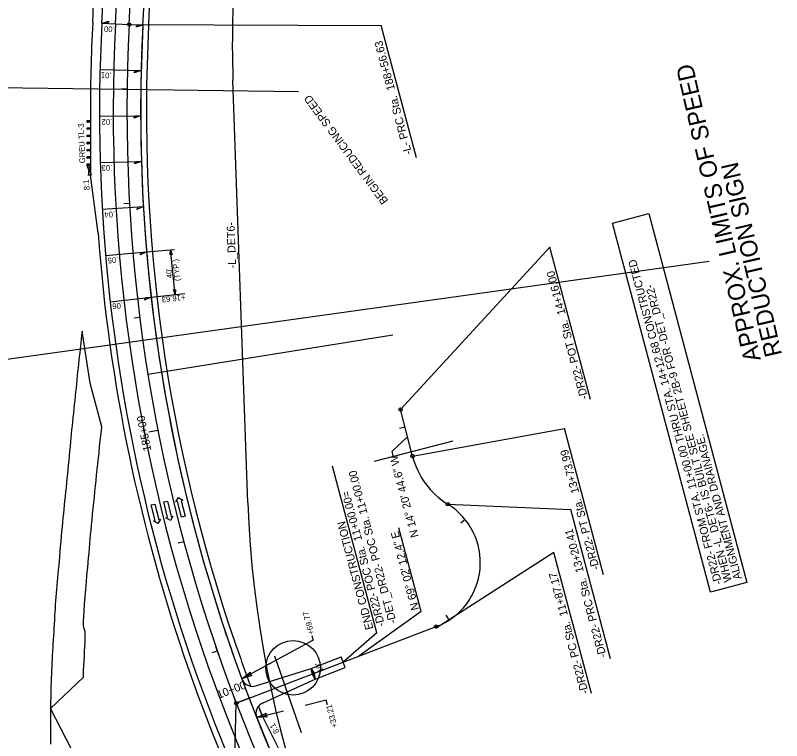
# Model space of a CAD drawing. Extents: x 472216 to 481979, y 489069 to 507339.
# Drawn here: x 474424 to 475094, y 503724 to 504358 of the extents above; entities that cross this region are included whole.
import ezdxf

# ---------------------------------------------------------------- set-up
doc = ezdxf.new("R2010")
doc.units = 0
for name, color, linetype in [('Exist Horizontal Alignment Point', 7, 'Continuous'), ('Old_Level_12', 7, 'Continuous'), ('Prop Drainage Structure Drop Inlet Grate 2 Narrow Slots and Sag Grates 840 24 CELL', 7, 'Continuous'), ('Prop Drainage Structure Drop Inlet Grate 2 Wide Slots and Sag Grates 840 22 Label', 7, 'Continuous'), ('Prop Drainage Structure Outlet Berm Ditch 850 10 CELL', 7, 'Continuous'), ('Prop Drainage Structure Pipe CSP 15in', 7, 'Continuous'), ('Prop Drainage Structure Pipe Plug CELL', 7, 'Continuous'), ('Prop Drainage Structure Pipe RCP 24in Class III', 7, 'Continuous'), ('Prop Drainage Structure Pipe RCP 24in Class III Label', 7, 'Continuous'), ('Prop Drainage Structure Pipe Side Drain 15in Label', 7, 'Continuous'), ('Prop Drainage Structure Tops and Inverts LABEL', 7, 'Continuous'), ('Prop Earthen Structure Head Ditch', 7, 'Continuous'), ('Prop Erosion Embankment Toe Protection CELL', 7, 'Continuous'), ('Prop Erosion Embankment Toe Protection Label', 7, 'Continuous'), ('Sheet Block Revision CELL', 7, 'Continuous'), ('Sheet Block Title CELL', 7, 'Continuous'), ('Sheet Clip Boundary CELL', 7, 'Continuous'), ('Sheet North Arrow Point CELL', 7, 'Continuous'), ('Sheet PE Seal Cell', 7, 'Continuous'), ('Sheet Plan And Profile CELL', 7, 'Continuous'), ('Sheet Plot Border Inside CELL', 7, 'Continuous'), ('Sheet Plot Border Outside CELL', 7, 'Continuous'), ('Sheet Profile Grid Major CELL', 7, 'Continuous'), ('Sheet Profile Grid Minor CELL', 7, 'Continuous')]:
    doc.layers.add(name, color=color, linetype=linetype)

msp = doc.modelspace()

# ---------------------------------------------------------------- linework, layer by layer
at = {"layer": 'Exist Horizontal Alignment Point'}
msp.add_lwpolyline([(475031.47, 503853.44), (474945.76, 504176.05), (474977.31, 504184.43), (475063.02, 503861.82)], close=True, dxfattribs=at)
at = {"layer": 'Old_Level_12'}
for p, q in [((474524.69, 504349.67), (474743.56, 504349.01)), ((474774.33, 504233.19), (474743.56, 504349.01)), ((474760.42, 504013.19), (474890.99, 504155.04)), ((474926.32, 504022.04), (474890.99, 504155.04)), ((474770.82, 503972.49), (474903.73, 503996.48)), ((474937.7, 503868.63), (474903.73, 503996.48)), ((474752.91, 503976.71), (474766.56, 503989.16)), ((474754.02, 503972.52), (474752.91, 503976.71)), ((474739.58, 503817.9), (474700.84, 503963.74)), ((474801.75, 503930.34), (474909.34, 503925.83)), ((474944.05, 503795.16), (474909.34, 503925.83)), ((474778.37, 503836.62), (474758.99, 503909.57)), ((474894.44, 503887.99), (474791.6, 503821.82)), ((474927.19, 503764.69), (474894.44, 503887.99)), ((474778.37, 503836.62), (474723.77, 503797.33)), ((474739.58, 503817.9), (474710.19, 503792.13)), ((474613.88, 503648.65), (474616.81, 503756.36))]:
    msp.add_line(p, q, dxfattribs=at)
for centre in [(474523.19, 504349.75), (474523.19, 504349.75), (474523.19, 504349.75), (474760.42, 504013.19), (474760.42, 504013.19), (474760.42, 504013.19), (474760.42, 504013.19), (474770.82, 503972.49), (474801.75, 503930.34), (474791.6, 503823.32), (474616.81, 503756.36)]:
    msp.add_circle(centre, 1.5, dxfattribs=at)
at = {"layer": 'Prop Drainage Structure Drop Inlet Grate 2 Narrow Slots and Sag Grates 840 24 CELL'}
for p, q in [((474538.4, 504150.96), (474562.87, 504153.06)), ((474563.24, 504113.65), (474559.37, 504152.84)), ((474542.34, 504111.49), (474571.89, 504114.55))]:
    msp.add_line(p, q, dxfattribs=at)
for points in [[(474499.22, 504351.02), (474505.32, 504352.7), (474503.84, 504350.77)], [(474535.17, 504349.11), (474529.08, 504347.43), (474530.56, 504349.36)], [(474533.63, 504309.48), (474527.58, 504307.63), (474529, 504309.59)], [(474533.17, 504269.81), (474527.18, 504267.8), (474528.55, 504269.8)], [(474533.82, 504230.15), (474527.88, 504227.97), (474529.2, 504230.01)], [(474535.56, 504190.52), (474529.69, 504188.18), (474530.95, 504190.26)], [(474559.04, 504148.28), (474559.37, 504152.84), (474560.61, 504148.41), (474559.76, 504148.91)], [(474538.4, 504150.96), (474532.6, 504148.45), (474533.8, 504150.56)], [(474563.55, 504118.21), (474563.24, 504113.65), (474561.98, 504118.07), (474562.83, 504117.58)], [(474542.34, 504111.49), (474536.6, 504108.82), (474537.74, 504110.97)]]:
    msp.add_lwpolyline(points, close=True, dxfattribs=at)
at = {"layer": 'Prop Drainage Structure Drop Inlet Grate 2 Wide Slots and Sag Grates 840 22 Label'}
for p, q in [((474499.22, 504351.02), (474535.17, 504349.11)), ((474497.64, 504310.38), (474533.63, 504309.48)), ((474497.17, 504269.72), (474533.17, 504269.81)), ((474497.84, 504229.07), (474533.82, 504230.15)), ((474499.62, 504188.44), (474535.56, 504190.52)), ((474502.54, 504147.88), (474538.4, 504150.96)), ((474506.57, 504107.42), (474542.34, 504111.49))]:
    msp.add_line(p, q, dxfattribs=at)
at = {"layer": 'Prop Drainage Structure Outlet Berm Ditch 850 10 CELL'}
for points in [[(474630.29, 503780.56), (474621.64, 503777.62), (474628.83, 503783.35), (474628.58, 503781.39)], [(474683.17, 503782.32), (474682.28, 503786.79), (474684.65, 503782.86), (474683.69, 503783.11)], [(474684.97, 503781.94), (474685.86, 503777.46), (474683.49, 503781.4), (474684.45, 503781.15)], [(474643.72, 503744.43), (474634.61, 503743.77), (474643.01, 503747.5), (474642.28, 503745.67)]]:
    msp.add_lwpolyline(points, close=True, dxfattribs=at)
at = {"layer": 'Prop Drainage Structure Pipe Plug CELL'}
for p, q in [((474489.18, 504265.47), (474486.18, 504265.47)), ((474487.68, 504264.47), (474486.18, 504265.47)), ((474486.18, 504265.47), (474486.18, 504264.47)), ((474486.18, 504264.47), (474487.68, 504265.47)), ((474487.68, 504265.47), (474487.68, 504264.47)), ((474487.68, 504265.47), (474489.18, 504264.47)), ((474487.68, 504264.47), (474489.18, 504265.47)), ((474489.18, 504268.02), (474489.24, 504221.26)), ((474489.18, 504265.47), (474489.18, 504264.47)), ((474489.19, 504259.17), (474486.14, 504259.17)), ((474487.67, 504258.17), (474486.14, 504259.17)), ((474486.14, 504259.17), (474486.14, 504258.17)), ((474486.14, 504258.17), (474487.66, 504259.17)), ((474489.18, 504264.47), (474486.18, 504264.47)), ((474487.66, 504259.17), (474487.67, 504258.17)), ((474487.66, 504259.17), (474489.19, 504258.17)), ((474489.19, 504259.17), (474487.67, 504258.17)), ((474489.18, 504264.47), (474487.68, 504264.47)), ((474489.19, 504258.17), (474486.14, 504258.17)), ((474489.2, 504252.87), (474486.15, 504252.87)), ((474487.68, 504251.87), (474486.15, 504252.87)), ((474486.15, 504252.87), (474486.15, 504251.87)), ((474486.15, 504251.87), (474487.67, 504252.87)), ((474489.2, 504251.87), (474486.15, 504251.87)), ((474487.67, 504252.87), (474487.68, 504251.87)), ((474487.67, 504252.87), (474489.2, 504251.87)), ((474489.2, 504252.87), (474487.68, 504251.87)), ((474489.21, 504246.57), (474486.17, 504246.57)), ((474487.69, 504245.57), (474486.17, 504246.57)), ((474486.17, 504246.57), (474486.17, 504245.57)), ((474486.17, 504245.57), (474487.69, 504246.57)), ((474489.21, 504245.57), (474486.17, 504245.57)), ((474487.69, 504246.57), (474487.69, 504245.57)), ((474489.21, 504246.57), (474487.69, 504245.57)), ((474487.69, 504246.57), (474489.21, 504245.57)), ((474489.21, 504246.57), (474489.21, 504245.57)), ((474489.22, 504240.27), (474486.08, 504240.26)), ((474486.08, 504239.26), (474487.65, 504240.27)), ((474487.65, 504239.27), (474486.08, 504240.26)), ((474486.08, 504240.26), (474486.08, 504239.26)), ((474489.22, 504239.27), (474486.08, 504239.26)), ((474487.65, 504240.27), (474487.65, 504239.27)), ((474489.22, 504240.27), (474487.65, 504239.27)), ((474487.65, 504240.27), (474489.22, 504239.27)), ((474489.22, 504233.97), (474486.22, 504233.96)), ((474487.73, 504232.96), (474486.22, 504233.96)), ((474486.22, 504233.96), (474486.23, 504232.96)), ((474486.23, 504232.96), (474487.72, 504233.97)), ((474489.23, 504232.97), (474486.23, 504232.96)), ((474487.72, 504233.97), (474487.73, 504232.96)), ((474487.72, 504233.97), (474489.23, 504232.97)), ((474489.22, 504233.97), (474487.73, 504232.96)), ((474489.23, 504227.67), (474486.17, 504227.66)), ((474487.7, 504226.66), (474486.17, 504227.66)), ((474486.17, 504227.66), (474486.17, 504226.66)), ((474486.17, 504226.66), (474487.7, 504227.66)), ((474489.23, 504226.67), (474486.17, 504226.66)), ((474486.17, 504226.66), (474487.74, 504221.76)), ((474489.23, 504227.67), (474487.7, 504226.66)), ((474487.7, 504227.66), (474487.7, 504226.66)), ((474487.7, 504227.66), (474489.23, 504226.67)), ((474487.7, 504226.66), (474489.24, 504221.76)), ((474487.15, 504217.97), (474487.98, 504219.16)), ((474490.09, 504218.03), (474487.15, 504217.97)), ((474489.24, 504221.76), (474487.74, 504221.76)), ((474487.74, 504221.76), (474487.74, 504221.26)), ((474489.24, 504220.76), (474487.74, 504221.76)), ((474487.74, 504221.76), (474487.74, 504220.76)), ((474487.74, 504220.76), (474489.24, 504221.76)), ((474489.24, 504220.76), (474487.74, 504220.76)), ((474487.94, 504221.21), (474488.56, 504221.22)), ((474487.98, 504219.16), (474487.94, 504221.21)), ((474488.56, 504221.22), (474489.17, 504221.23)), ((474489.17, 504221.23), (474489.21, 504219.19)), ((474489.21, 504219.19), (474490.09, 504218.03))]:
    msp.add_line(p, q, dxfattribs=at)
at = {"layer": 'Prop Drainage Structure Pipe RCP 24in Class III Label'}
for p, q in [((474682.28, 503786.79), (474708.41, 503796.8)), ((474711.98, 503787.47), (474708.41, 503796.8)), ((474634.6, 503771.74), (474682.28, 503786.79)), ((474685.86, 503777.46), (474711.98, 503787.47)), ((474640.33, 503756.8), (474685.86, 503777.46))]:
    msp.add_line(p, q, dxfattribs=at)
for centre, radius, start, end in [((472540.97, 504454.71), 1961, 356.96875, 6.15452), ((472540.97, 504454.71), 1997, 356.96875, 6.02694), ((475966.17, 504273.33), 1469, 176.96875, 214.20275), ((475966.17, 504273.33), 1433, 176.96875, 198.60215), ((475966.17, 504273.33), 1433, 176.96875, 198.60216), ((475966.17, 504273.33), 1433, 198.60215, 200.23845), ((474631.02, 503781.08), 10, 200.23845, 290.96322), ((474643.9, 503747.46), 10, 110.96322, 201.68799), ((475966.17, 504273.33), 1433, 201.68799, 216.58751)]:
    msp.add_arc(centre, radius, start, end, dxfattribs=at)
at = {"layer": 'Prop Drainage Structure Pipe Side Drain 15in Label'}
for p, q in [((474542.49, 503929.68), (474545.69, 503930.47)), ((474545.69, 503930.47), (474549.03, 503916.87)), ((474553.4, 503932.36), (474556.61, 503933.14)), ((474556.74, 503918.76), (474553.4, 503932.36)), ((474556.61, 503933.14), (474559.94, 503919.55)), ((474564.06, 503932.28), (474566.32, 503936.08)), ((474565.52, 503932.64), (474564.06, 503932.28)), ((474568.85, 503919.04), (474565.52, 503932.64)), ((474566.32, 503936.08), (474570.18, 503933.78)), ((474570.18, 503933.78), (474568.72, 503933.43)), ((474568.72, 503933.43), (474572.06, 503919.83)), ((474545.83, 503916.08), (474542.49, 503929.68)), ((474550.49, 503917.23), (474548.23, 503913.43)), ((474549.03, 503916.87), (474550.49, 503917.23)), ((474555.28, 503918.4), (474556.74, 503918.76)), ((474559.14, 503916.11), (474555.28, 503918.4)), ((474561.4, 503919.91), (474559.14, 503916.11)), ((474559.94, 503919.55), (474561.4, 503919.91)), ((474572.06, 503919.83), (474568.85, 503919.04)), ((474544.37, 503915.73), (474545.83, 503916.08)), ((474548.23, 503913.43), (474544.37, 503915.73))]:
    msp.add_line(p, q, dxfattribs=at)
at = {"layer": 'Prop Drainage Structure Tops and Inverts LABEL'}
for centre, radius, start, end in [((472540.97, 504454.71), 1953, 356.96875, 4.78809), ((475966.17, 504273.33), 1477, 176.96875, 180.20629)]:
    msp.add_arc(centre, radius, start, end, dxfattribs=at)
at = {"layer": 'Prop Earthen Structure Head Ditch'}
for p, q in [((474489.11, 504036.04), (474481.98, 504081.7)), ((474499.14, 503998), (474489.11, 504036.04)), ((474454.39, 503751.61), (474483.06, 503779.12)), ((474480.14, 503702.24), (474454.39, 503751.61))]:
    msp.add_line(p, q, dxfattribs=at)
for points in [[(474481.98, 504081.7), (474481.9, 504080.93), (474481.55, 504077.75), (474481.22, 504074.69), (474480.9, 504071.69), (474480.56, 504068.69), (474480.23, 504065.69), (474479.89, 504062.69), (474479.55, 504059.63), (474479.19, 504056.44), (474478.83, 504053.13), (474478.45, 504049.7), (474478.07, 504046.19), (474477.7, 504042.68), (474477.34, 504039.16), (474476.99, 504035.63), (474476.64, 504032.08), (474476.28, 504028.5), (474475.91, 504024.89), (474475.53, 504021.25), (474475.14, 504017.57), (474474.75, 504013.85), (474474.36, 504010.09), (474473.96, 504006.29), (474473.57, 504002.52), (474473.2, 503998.87), (474472.84, 503995.33), (474472.49, 503991.91), (474472.15, 503988.44), (474471.79, 503984.77), (474471.42, 503980.89), (474471.04, 503976.81), (474470.65, 503972.67), (474470.26, 503968.6), (474469.89, 503964.62), (474469.51, 503960.72), (474469.13, 503956.84), (474468.74, 503952.93), (474468.33, 503948.99), (474467.91, 503945.01), (474467.5, 503941.06), (474467.1, 503937.17), (474466.71, 503933.36), (474466.34, 503929.61), (474465.98, 503925.89), (474465.61, 503922.12), (474465.24, 503918.32), (474464.86, 503914.47), (474464.47, 503910.52), (474464.08, 503906.4), (474463.69, 503902.1), (474463.29, 503897.63), (474462.9, 503893.15), (474462.52, 503888.83), (474462.17, 503884.66), (474461.83, 503880.66), (474461.51, 503876.8), (474461.19, 503873.08), (474460.87, 503869.49), (474460.56, 503866.05), (474460.25, 503862.67), (474459.94, 503859.28), (474459.64, 503855.9), (474459.34, 503852.51), (474459.06, 503849.13), (474458.8, 503845.77), (474458.56, 503842.44), (474458.34, 503839.13), (474458.14, 503835.81), (474457.93, 503832.45), (474457.73, 503829.05), (474457.53, 503825.61), (474457.33, 503822.16), (474457.13, 503818.7), (474456.93, 503815.24), (474456.72, 503811.79), (474456.52, 503808.35), (474456.32, 503804.96), (474456.13, 503801.61), (474455.94, 503798.3), (474455.76, 503795.02), (474455.58, 503791.73), (474455.41, 503788.45), (474455.24, 503785.17), (474455.09, 503781.86), (474454.95, 503778.51), (474454.84, 503775.1), (474454.74, 503771.65), (474454.65, 503768.19), (474454.58, 503764.77), (474454.51, 503761.39), (474454.46, 503758.04), (474454.42, 503754.7), (474454.39, 503751.61)], [(474483.06, 503779.12), (474483.16, 503781.32), (474483.34, 503784.94), (474483.53, 503788.93), (474483.74, 503793.29), (474483.95, 503797.7), (474484.15, 503801.83), (474484.34, 503805.69), (474484.52, 503809.28), (474484.66, 503812.36), (474484.78, 503817.32), (474484.61, 503818.72), (474484.53, 503819.04), (474483.67, 503821.45), (474483.35, 503822.87), (474483.25, 503823.96), (474483.31, 503827.93), (474483.47, 503831.88), (474483.73, 503837), (474484.13, 503842.98), (474484.36, 503846.21), (474484.61, 503849.47), (474484.87, 503852.76), (474485.14, 503856.1), (474485.43, 503859.54), (474485.75, 503863.18), (474486.11, 503867), (474486.5, 503871.01), (474486.91, 503875.13), (474487.3, 503879.27), (474487.68, 503883.43), (474488.04, 503887.61), (474488.39, 503891.77), (474488.74, 503895.84), (474489.09, 503899.84), (474489.44, 503903.75), (474489.8, 503907.78), (474490.21, 503912.11), (474490.66, 503916.74), (474491.16, 503921.67), (474491.67, 503926.72), (474492.18, 503931.7), (474492.67, 503936.6), (474493.16, 503941.43), (474493.64, 503946.23), (474494.13, 503951.07), (474494.64, 503955.93), (474495.16, 503960.81), (474495.68, 503965.73), (474496.22, 503970.68), (474496.76, 503975.67), (474497.31, 503980.7), (474497.85, 503985.63), (474498.35, 503990.35), (474498.82, 503994.84), (474499.14, 503998)], [(474454.39, 503751.61), (474454.38, 503751.32), (474454.35, 503747.9), (474454.33, 503744.44), (474454.31, 503740.96), (474454.3, 503737.49), (474454.3, 503734.02), (474454.3, 503730.56), (474454.31, 503727.13), (474454.32, 503723.74), (474454.34, 503720.4)]]:
    msp.add_lwpolyline(points, dxfattribs=at)
at = {"layer": 'Prop Erosion Embankment Toe Protection CELL'}
for p, q in [((474489.18, 504268.04), (474489.25, 504218.01)), ((474495.99, 504167.32), (474489.25, 504218.01)), ((474639.41, 503745.23), (474653.55, 503716.77))]:
    msp.add_line(p, q, dxfattribs=at)
for centre, radius, start, end in [((472540.97, 504454.71), 2002, 356.96875, 6.25868), ((472540.97, 504454.71), 1953, 356.96875, 4.78809), ((475966.17, 504273.33), 1477, 176.96875, 180.2054), ((475966.17, 504273.33), 1428, 176.96875, 198.95024), ((475966.17, 504273.33), 1474, 184.12451, 214.53881), ((475966.17, 504273.33), 1428, 198.95024, 200.58653), ((475966.17, 504273.33), 1428, 201.33991, 201.70433), ((475966.17, 504273.33), 1428, 201.43582, 201.70433)]:
    msp.add_arc(centre, radius, start, end, dxfattribs=at)
at = {"layer": 'Prop Erosion Embankment Toe Protection Label'}
for centre, radius, start, end in [((472540.97, 504454.71), 1973, 356.96875, 14.25965), ((475966.17, 504273.33), 1457, 176.96875, 223.37358)]:
    msp.add_arc(centre, radius, start, end, dxfattribs=at)
at = {"layer": 'Sheet Block Revision CELL'}
for p, q in [((474683.87, 503811.47), (474621.64, 503777.62)), ((474682.82, 503815.41), (474683.87, 503811.47)), ((474685.86, 503777.46), (474682.28, 503786.79)), ((474695.48, 503758.89), (474677.02, 503754.3)), ((474696.5, 503755.06), (474695.48, 503758.89)), ((474634.61, 503743.77), (474657.97, 503749.57))]:
    msp.add_line(p, q, dxfattribs=at)
at = {"layer": 'Sheet Block Title CELL'}
for p, q in [((474039.8, 504004.75), (475030.22, 504142.84)), ((474039.8, 504004.75), (475030.22, 504142.84)), ((474039.8, 504004.75), (475030.22, 504142.84)), ((474539.46, 504044.13), (474753.66, 504078.54))]:
    msp.add_line(p, q, dxfattribs=at)
at = {"layer": 'Sheet Clip Boundary CELL'}
msp.add_line((474628.02, 503760.65), (474616.81, 503756.36), dxfattribs=at)
msp.add_arc((475966.17, 504273.33), 1433, 176.96875, 223.37358, dxfattribs=at)
at = {"layer": 'Sheet North Arrow Point CELL'}
for p, q in [((474626.93, 503931.64), (474613.87, 504301.18)), ((474770.82, 503972.49), (474760.42, 504013.19)), ((474616.81, 503756.36), (474791.6, 503823.32))]:
    msp.add_line(p, q, dxfattribs=at)
for centre, radius, start, end in [((472540.97, 504454.71), 1985, 356.96875, 14.25965), ((475513.31, 504332.97), 900, 166.91582, 182.02426), ((475966.17, 504273.33), 1445, 176.96875, 223.37358), ((474838.64, 503989.83), 70, 194.34572, 238.19692), ((475566.35, 503964.84), 940, 182.02426, 217.6526), ((474770.13, 503879.35), 60, 290.96322, 58.19692)]:
    msp.add_arc(centre, radius, start, end, dxfattribs=at)
at = {"layer": 'Sheet PE Seal Cell'}
for p, q in [((474521.31, 504293.15), (474516.31, 504293.22)), ((474523.39, 504193.19), (474518.4, 504192.92)), ((474532.39, 504093.62), (474527.43, 504093)), ((474764.38, 503997.69), (474759.54, 503996.45)), ((474816.95, 503916.87), (474813.05, 503913.74)), ((474570.89, 503897.52), (474566.07, 503896.22)), ((474803, 503829.15), (474800.26, 503833.34)), ((474600.22, 503801.94), (474595.49, 503800.31)), ((474710.19, 503792.13), (474708.41, 503796.8))]:
    msp.add_line(p, q, dxfattribs=at)
at = {"layer": 'Sheet Plot Border Inside CELL'}
for p, q in [((474039.8, 504004.75), (475030.22, 504142.84)), ((474737.59, 503968.06), (474806.47, 503985.68)), ((474650.24, 503797.76), (474673.6, 503730.6))]:
    msp.add_line(p, q, dxfattribs=at)
at = {"layer": 'Sheet Plot Border Outside CELL'}
msp.add_line((474371.32, 504295.21), (474671.29, 504291.1), dxfattribs=at)
msp.add_circle((474666.42, 503787.24), 23.84, dxfattribs=at)
at = {"layer": 'Sheet Profile Grid Minor CELL'}
for p, q in [((474548.25, 503994.91), (474540.4, 503993.36)), ((474601.43, 503798.45), (474598.8, 503806.01)), ((474601.43, 503798.45), (474598.8, 503806.01)), ((474601.43, 503798.45), (474598.8, 503806.01)), ((474601.43, 503798.45), (474598.8, 503806.01)), ((474616.81, 503756.36), (474613.95, 503763.83))]:
    msp.add_line(p, q, dxfattribs=at)

# ---------------------------------------------------------------- texts
at = {"layer": 'Old_Level_12'}
for s, p in [('-L- PRC Sta.  188+56.63', (474770.52, 504236.84)), ('-DR22- FROM STA. 11+00.00 THRU STA. 14+12.68 CONSTRUCTED ', (475041.54, 503860.94)), ('-DR22- POT Sta.  14+16.00', (474924.34, 504023.07)), ('WHEN -L_DET6- IS BUILT SEE SHEET 2B-9 FOR -DET_DR22- ', (475050.12, 503863.22)), ('ALIGNMENT AND DRAINAGE. ', (475058.69, 503865.5)), ('-DR22- PT Sta.  13+73.99', (474934.38, 503873.9)), ('-DET_DR22- POC Sta. 11+00.00', (474756.98, 503826.98)), ('-DR22- POC Sta.  11+00.00=', (474746.83, 503824.29)), ('END CONSTRUCTION', (474736.69, 503821.59)), ('-DR22- PRC Sta.  13+20.41', (474940.48, 503797.13)), ('-DR22- PC Sta.  11+87.17', (474924.77, 503765.49))]:
    msp.add_text(s, height=7, rotation=104.87785, dxfattribs=at).set_placement(p)
at = {"layer": 'Prop Drainage Structure Drop Inlet Grate 2 Narrow Slots and Sag Grates 840 24 CELL'}
for s, rotation, p in [('.00', 176.9688, (474510.55, 504347.94)), ('.01', 178.55473, (474507.75, 504307.67)), ('.02', 180.14077, (474508.26, 504267.08)), ('.03', 181.72681, (474508.15, 504227.03)), ('.04', 183.31285, (474510.66, 504186.34)), ('.05', 184.8989, (474513.34, 504146.6)), ('(TYP.)', 95.67002, (474567.85, 504125.71)), ("40'", 95.67002, (474561.01, 504128.22)), ('+16.63', 185.91181, (474571.97, 504113.71)), ('.06', 186.24298, (474517.43, 504106.76))]:
    msp.add_text(s, height=5, rotation=rotation, dxfattribs=at).set_placement(p)
at = {"layer": 'Prop Drainage Structure Pipe CSP 15in'}
for s, rotation, p in [('8:1', 97.53814, (474488.74, 504205.28)), ('+69.77', 104.87785, (474684.89, 503817.07)), ("10'", 110.96322, (474693.12, 503784.26)), ('+33.21', 104.87785, (474705.28, 503735.64)), ('8:1', 121.21119, (474654.66, 503731.38))]:
    msp.add_text(s, height=5, rotation=rotation, dxfattribs=at).set_placement(p)
at = {"layer": 'Prop Drainage Structure Pipe Plug CELL'}
msp.add_text('GREU TL-3', height=5, rotation=92.00409, dxfattribs=at).set_placement((474484.68, 504228.52))
at = {"layer": 'Prop Drainage Structure Pipe RCP 24in Class III'}
msp.add_text('BEGIN REDUCING SPEED', height=7, rotation=126.44635, dxfattribs=at).set_placement((474749.95, 504195.76))
at = {"layer": 'Sheet Block Title CELL'}
for s, p in [('APPROX. LIMITS OF SPEED ', (475075.43, 504056.83)), ('REDUCTION SIGN', (475093.96, 504061.11))]:
    msp.add_text(s, height=15, rotation=102.98112, dxfattribs=at).set_placement(p)
at = {"layer": 'Sheet Plan And Profile CELL'}
for s, p in [('N 14%%d 20\' 44.6" W', (474776.32, 503902.22)), ('N 69%%d 02\' 12.4" E', (474776.74, 503838.58))]:
    msp.add_text(s, height=7, rotation=104.87785, dxfattribs=at).set_placement(p)
at = {"layer": 'Sheet Profile Grid Major CELL'}
for s, rotation, p in [('-L_DET6-', 92.02426, (474616.62, 504136.62)), ('185+00', 101.10944, (474542.51, 503977.43)), ('10+00', 20.96322, (474601.45, 503760.11))]:
    msp.add_text(s, height=7, rotation=rotation, dxfattribs=at).set_placement(p)

doc.saveas('drawing.dxf')
